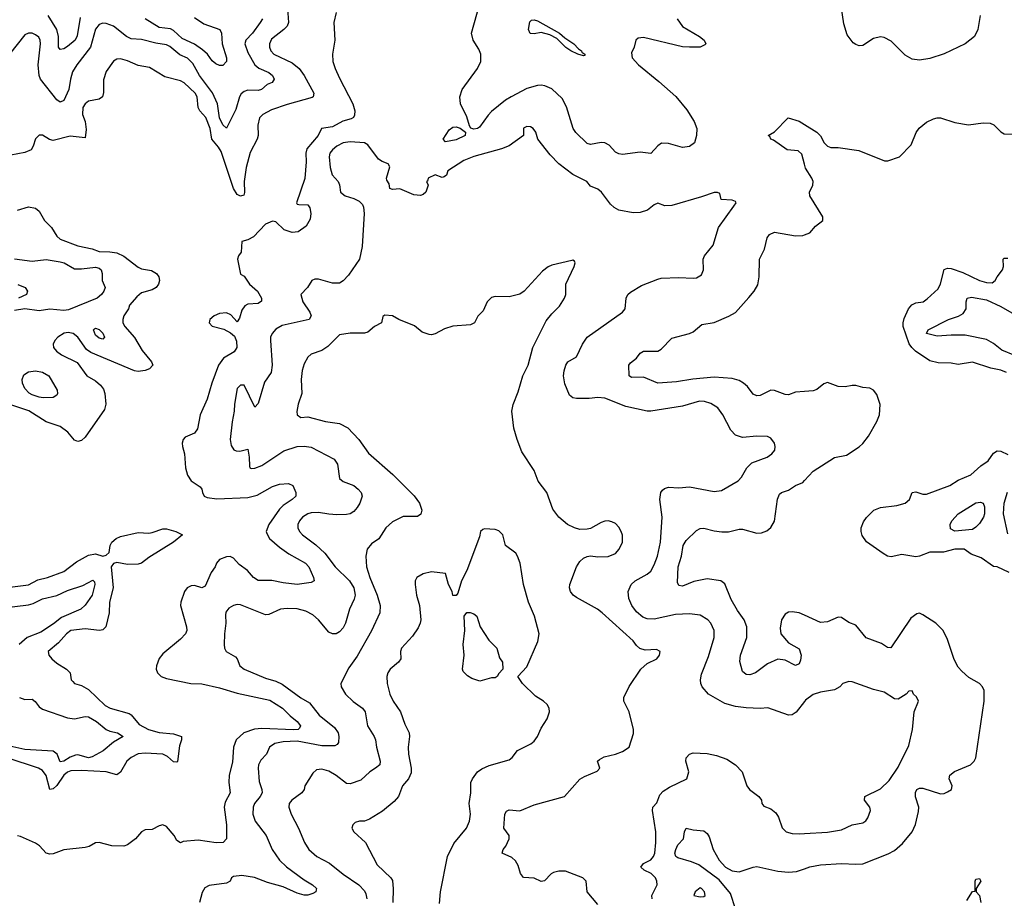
# Model space of a CAD drawing. Header units: inches. Extents: x 2001573 to 2220545, y 644482 to 846830.
# Tile 373 of 656: x 2065560 to 2071130, y 753494 to 758466. Entities that reach past the tile are written whole.
import ezdxf

# ---------------------------------------------------------------- set-up
doc = ezdxf.new("R2010")
doc.units = ezdxf.units.IN
doc.header["$MEASUREMENT"] = 0
doc.layers.add('C0765', color=7, linetype='Continuous')
doc.layers.add('C0775', color=7, linetype='Continuous')

msp = doc.modelspace()

# ---------------------------------------------------------------- linework, layer by layer
at = {"layer": 'C0765', "color": 5}
for points, elevation in [([(2067075.1, 758530), (2067081.3, 758450), (2067072.7, 758430), (2067055.1, 758410), (2066984.9, 758355.1), (2066973.4, 758330), (2066973.4, 758310), (2066980.6, 758290), (2066998, 758270), (2067101.5, 758221.5), (2067141.7, 758190), (2067170, 758150.2), (2067224.2, 758050), (2067220.2, 758030), (2067213.9, 758026.1), (2067073.2, 757986.8), (2066983.9, 757956.1), (2066935, 757930), (2066917.3, 757910), (2066907.5, 757870), (2066910.1, 757810), (2066904.2, 757790), (2066864.7, 757715.3), (2066841.7, 757630), (2066831, 757550), (2066832.8, 757487.2), (2066827.5, 757472.5), (2066810, 757467.4), (2066790, 757476), (2066770, 757511.3), (2066700.1, 757720.1), (2066685.4, 757745.4), (2066648, 757790), (2066637.1, 757850), (2066613.2, 757913.2), (2066580.2, 757950), (2066569, 757970), (2066564.9, 758030), (2066553, 758050), (2066490, 758108.2), (2066470, 758119.8), (2066381.9, 758141.9), (2066294.8, 758194.8), (2066230, 758206.2), (2066170, 758232.9), (2066130, 758244.7), (2066110, 758243.5), (2066090, 758231.5), (2066050, 758172), (2066033.7, 758126.3), (2066034.5, 758054.5), (2066028.2, 758030), (2066010, 758016.5), (2065950, 758004.4), (2065930, 757990.6), (2065916.6, 757970), (2065916.1, 757930), (2065930.1, 757890.1), (2065935.8, 757844.2), (2065930, 757797.2), (2065846, 757806), (2065750, 757782.9), (2065728.4, 757788.4), (2065690, 757812.4), (2065670, 757812.4), (2065648.8, 757791.2), (2065636.8, 757750), (2065625.8, 757730), (2065590, 757715), (2065510, 757699.8)], 380), ([(2069279.5, 758470), (2069310, 758427.2), (2069406, 758370), (2069432, 758350), (2069441.6, 758330), (2069436.5, 758323.5), (2069409, 758311), (2069350.2, 758309.8), (2069310, 758313.3), (2069090, 758366), (2069058.8, 758361.2), (2069046, 758350), (2069036, 758310), (2069022, 758278), (2069024.9, 758250), (2069060.3, 758210), (2069176.6, 758116.6), (2069271.5, 758031.5), (2069335.1, 757955.1), (2069376, 757890), (2069390.2, 757850), (2069389.1, 757810), (2069376.9, 757770), (2069350, 757747.6), (2069310, 757742.7), (2069230, 757764.7), (2069191.9, 757768.1), (2069170, 757751.8), (2069130, 757708), (2069070, 757716.9), (2068970, 757703.5), (2068950, 757706), (2068930, 757716.4), (2068895.5, 757755.5), (2068870, 757769.8), (2068849.4, 757770.6), (2068790, 757760.4), (2068770, 757764.7), (2068706.7, 757826.7), (2068690.6, 757850), (2068653.6, 757973.6), (2068630, 758020.5), (2068570, 758075), (2068532, 758092), (2068510, 758095.3), (2068490, 758094.4), (2068430, 758077.5), (2068340.2, 758030), (2068308.6, 758010), (2068230, 757946), (2068210, 757926.3), (2068161.3, 757858.7), (2068150, 757850.6), (2068130, 757845.7), (2068112.8, 757852.8), (2068104.9, 757864.9), (2068090, 757915.4), (2068054, 757990), (2068050.3, 758030), (2068063.1, 758070), (2068150.6, 758189.4), (2068169.9, 758230), (2068169.9, 758270), (2068158.4, 758298.4), (2068125.5, 758350), (2068115.4, 758390), (2068162.8, 758557.2)], 420), ([(2066933.6, 758470), (2066921.5, 758450), (2066877.2, 758390), (2066839.8, 758350), (2066834, 758330), (2066850, 758280.3), (2066890, 758210.2), (2066912.2, 758192.2), (2066970, 758167.8), (2066990.2, 758150), (2067000.7, 758130), (2066989.3, 758110.7), (2066961, 758099), (2066928.9, 758071.1), (2066910, 758064.5), (2066850, 758066.6), (2066830, 758058.9), (2066813.8, 758046.2), (2066803.2, 758030), (2066783, 757957), (2066730, 757852), (2066710, 757871.3), (2066690, 757909.7), (2066679.2, 757990), (2066651.3, 758051.3), (2066576.7, 758150), (2066538.8, 758218.8), (2066510, 758248.5), (2066466.9, 758266.9), (2066410, 758314.7), (2066390, 758324.4), (2066330, 758333.2), (2066250, 758354.7), (2066190, 758356.9), (2066164.6, 758370), (2066090, 758428.5), (2066050, 758444.9), (2066030, 758446.8), (2066010, 758438.9), (2065990, 758412.2), (2065961, 758310), (2065882.7, 758210), (2065859.4, 758170), (2065847.8, 758130), (2065838.6, 758070), (2065810, 758008.3), (2065790, 757999.1), (2065770, 758012.8), (2065678, 758130), (2065670.9, 758150.9), (2065664.5, 758210), (2065677.5, 758330), (2065675.5, 758350), (2065667.7, 758367.7), (2065650, 758381.1), (2065630, 758389.7), (2065610, 758389.6), (2065590, 758380.7), (2065502.7, 758270)], 360), ([(2067350, 758506), (2067336.9, 758450), (2067343.5, 758350), (2067330.1, 758270), (2067331.7, 758230), (2067344.6, 758190), (2067370, 758135.2), (2067444.3, 757990), (2067455.9, 757950), (2067454.7, 757925.3), (2067447.8, 757912.2), (2067435.3, 757904.7), (2067388, 757892), (2067330, 757859.3), (2067267.7, 757850), (2067248.4, 757810), (2067185.1, 757734.9), (2067179.6, 757710), (2067181.4, 757661.4), (2067172.8, 757567.2), (2067127, 757430), (2067130, 757422.8), (2067140.2, 757420.3), (2067190, 757419.1), (2067202.1, 757402.1), (2067207.8, 757370), (2067203.2, 757336.8), (2067181.6, 757298.4), (2067134.9, 757265.1), (2067102.6, 757262.6), (2067056.1, 757276.1), (2067010, 757322), (2066990, 757325.6), (2066950, 757309.7), (2066883.6, 757236.4), (2066850, 757219.8), (2066816.3, 757210), (2066812.7, 757150), (2066798.4, 757130), (2066792, 757110), (2066810, 757026.8), (2066830, 757014), (2066860.3, 756970), (2066906, 756930), (2066927.9, 756890), (2066927.3, 756872.7), (2066910, 756860.4), (2066850, 756855.8), (2066833.4, 756846.6), (2066817.7, 756822.3), (2066803.9, 756776.1), (2066790, 756756), (2066755.1, 756795), (2066730, 756806.9), (2066690, 756803.5), (2066660.5, 756790), (2066635.3, 756770), (2066632.4, 756750), (2066650, 756732.4), (2066715.3, 756715.3), (2066753.6, 756693.6), (2066775.2, 756675.2), (2066787.2, 756647.2), (2066789.3, 756610), (2066774, 756585.9), (2066713.4, 756550), (2066684.5, 756510), (2066646.3, 756410), (2066621.2, 756318.8), (2066581.6, 756230), (2066565.8, 756150), (2066550, 756125.8), (2066496.4, 756103.6), (2066484.9, 756090), (2066480.2, 756070), (2066480.7, 756050), (2066492.7, 756010), (2066497.6, 755930), (2066510, 755888.4), (2066530, 755857.3), (2066581.8, 755821.8), (2066590.3, 755810), (2066593.7, 755790), (2066604.4, 755770), (2066621.5, 755761.5), (2066674.6, 755754.6), (2066850, 755762.1), (2066903.8, 755776.2), (2066990, 755823.9), (2067030, 755837.3), (2067080.9, 755840.9), (2067105.5, 755830), (2067123, 755790), (2067123.1, 755770), (2067101.7, 755750), (2067050, 755717), (2067030, 755695.4), (2066969.6, 755610), (2066954.8, 755570), (2066957.5, 755557.5), (2066973.1, 755530), (2067030, 755480.5), (2067082.8, 755442.8), (2067177.7, 755390), (2067195.1, 755370), (2067221.7, 755310), (2067225.5, 755290), (2067210, 755281.1), (2067130, 755269.9), (2067050, 755279.5), (2066986.7, 755293.3), (2066910, 755292.4), (2066882.6, 755310), (2066849.8, 755349.8), (2066802.5, 755382.5), (2066770, 755418.5), (2066750, 755428.3), (2066730, 755426.9), (2066690, 755411.3), (2066673, 755390), (2066666, 755370), (2066643.1, 755336.9), (2066610, 755261.1), (2066590, 755251.2), (2066550, 755264.4), (2066530, 755262), (2066507.9, 755250), (2066492.7, 755230), (2066471.3, 755170), (2066469.3, 755150), (2066503.8, 755030), (2066505.2, 755010), (2066498.8, 754990), (2066470, 754959.8), (2066370, 754878.3), (2066350, 754851.3), (2066334, 754810), (2066333, 754790), (2066339.7, 754770), (2066360.3, 754750), (2066390, 754737.4), (2066528.8, 754708.8), (2066590, 754707.5), (2066690, 754684.8), (2066790, 754653.9), (2066975.1, 754615.1), (2067046.7, 754570), (2067090, 754526.4), (2067130, 754495.1), (2067148.6, 754470), (2067143.5, 754456.5), (2067135.8, 754450), (2067110, 754447.4), (2066930, 754455.4), (2066888.1, 754451.9), (2066827.8, 754430), (2066784.6, 754390), (2066769.3, 754350), (2066764.4, 754264.4), (2066745, 754190), (2066742.6, 754150), (2066750.2, 754090), (2066722.4, 754037.6), (2066716.3, 754010), (2066731.1, 753908.9), (2066730.5, 753830), (2066711, 753810), (2066671.3, 753808.7), (2066570, 753822), (2066484.9, 753815.1), (2066470, 753808), (2066450, 753821.2), (2066433.3, 753850), (2066390, 753899.5), (2066370, 753909.7), (2066350, 753904.7), (2066310, 753883.5), (2066270, 753881.6), (2066250, 753869.7), (2066216.2, 753830), (2066170, 753796.3), (2066150, 753788.2), (2066081.2, 753790), (2066010, 753810.6), (2065990, 753807.8), (2065952.8, 753787.2), (2065930, 753780.9), (2065810, 753768.2), (2065750, 753746.2), (2065730, 753744.5), (2065709.6, 753750), (2065673, 753790), (2065650, 753805.1), (2065564, 753844), (2065548.1, 753848.1)], 420), ([(2065902.5, 758477.5), (2065885.7, 758374.3), (2065873.4, 758350), (2065830, 758313.4), (2065810, 758302), (2065790, 758297.7), (2065779.2, 758310), (2065779.9, 758370), (2065769.4, 758410), (2065720.4, 758490)], 340), ([(2066550, 758479.3), (2066601.9, 758441.9), (2066691.8, 758410), (2066702.6, 758390), (2066705.6, 758330), (2066731.1, 758250), (2066730, 758229.4), (2066710, 758206.3), (2066690, 758206), (2066670, 758215.6), (2066650, 758232.6), (2066623.2, 758270), (2066595.3, 758295.3), (2066550, 758327.2), (2066479.5, 758359.5), (2066430, 758404.9), (2066413.6, 758413.6), (2066350, 758422.3), (2066270, 758471.6)], 340), ([(2070000, 757648.5), (2069984.4, 757704.4), (2069964.4, 757724.4), (2069901.7, 757730), (2069824.8, 757784.8), (2069809.6, 757790), (2069804.8, 757804.8), (2069795.3, 757810), (2069830, 757831.3), (2069908, 757910), (2069970, 757891.1), (2070000, 757872.6)], 420), ([(2070000, 754608), (2069952.4, 754547.6), (2069930, 754532.4), (2069910, 754531.2), (2069792.3, 754572.2), (2069750, 754568.5), (2069670, 754571.8), (2069610, 754579.3), (2069550, 754595.9), (2069457.3, 754650), (2069420.9, 754690), (2069413.1, 754710), (2069410.9, 754730), (2069418, 754762), (2069457.4, 754862.6), (2069489.8, 754970), (2069488.7, 755010), (2069470.9, 755050), (2069454, 755070), (2069410, 755096.5), (2069350, 755103.7), (2069270, 755099.2), (2069150, 755073.2), (2069110, 755075), (2069085.6, 755085.6), (2069050, 755115.3), (2069023.9, 755150), (2069006, 755190), (2069003.1, 755230), (2069019.7, 755270), (2069042.4, 755290), (2069110, 755327.8), (2069130, 755345.7), (2069150, 755380.5), (2069167.8, 755430), (2069185, 755510), (2069194.4, 755650), (2069182.4, 755750), (2069187.6, 755790), (2069196.9, 755803.1), (2069207.7, 755812.3), (2069230, 755820.3), (2069290, 755817.6), (2069350, 755822.8), (2069490, 755795.8), (2069530, 755801.3), (2069624.1, 755855.9), (2069642.9, 755877.1), (2069674.7, 755930), (2069702.2, 755957.8), (2069789.3, 755990), (2069816.2, 756010), (2069831.5, 756030), (2069835.1, 756050), (2069831.3, 756070), (2069810, 756098.4), (2069790, 756107.6), (2069730, 756108.4), (2069650, 756101.8), (2069610, 756115.3), (2069582.7, 756142.7), (2069538.8, 756230), (2069510, 756269.7), (2069470, 756294.8), (2069434.6, 756305.4), (2069406.9, 756306.9), (2069310, 756278.2), (2069130, 756250.6), (2069110, 756251.2), (2068990, 756277.9), (2068870, 756325), (2068830, 756328.3), (2068782.4, 756322.4), (2068710, 756322), (2068690, 756326), (2068670, 756342), (2068644.4, 756404.4), (2068636, 756450), (2068640.3, 756479.7), (2068650, 756510.7), (2068661.6, 756530), (2068710, 756558.7), (2068743.7, 756630), (2068771.4, 756670), (2068970.9, 756810), (2068984.8, 756830), (2068991.3, 756890), (2069000.5, 756910), (2069015.5, 756924.5), (2069078.8, 756961.2), (2069170, 756998), (2069190, 757002.6), (2069290, 757006.7), (2069370, 757003.8), (2069390, 757006), (2069417, 757023), (2069429.6, 757050), (2069426, 757110), (2069434.3, 757130), (2069484.2, 757190), (2069513.6, 757290), (2069601.2, 757410), (2069614, 757430), (2069610, 757438), (2069590, 757444), (2069529, 757449), (2069522, 757482), (2069508, 757488), (2069490, 757488.7), (2069417.3, 757462.7), (2069250, 757413.8), (2069210, 757413.3), (2069170, 757428.2), (2069150, 757418), (2069112.6, 757387.4), (2069070, 757374.8), (2069030, 757372.5), (2068949, 757389), (2068923.5, 757403.5), (2068902.4, 757422.4), (2068851.5, 757490), (2068830, 757507), (2068790, 757524), (2068769.5, 757549.5), (2068690, 757589.6), (2068609.6, 757650), (2068561.4, 757701.4), (2068492, 757790), (2068479.3, 757830), (2068465.2, 757850), (2068450, 757859.5), (2068430, 757862), (2068410, 757852.3), (2068411, 757810), (2068328.6, 757751.4), (2068285.2, 757734.8), (2068130, 757692.3), (2068072.6, 757670), (2067983, 757610), (2067974.2, 757585.8), (2067962.5, 757577.5), (2067950, 757572.7), (2067910, 757588.7), (2067871, 757570), (2067867.3, 757552.7), (2067862, 757550), (2067872, 757530), (2067858.8, 757490), (2067843, 757477), (2067828.2, 757471.8), (2067790, 757475.1), (2067710, 757508), (2067670, 757504.2), (2067654, 757510), (2067650, 757538), (2067637.2, 757557.2), (2067636.2, 757570), (2067653.7, 757633.7), (2067644, 757650), (2067610, 757663.6), (2067590, 757677.3), (2067530, 757758), (2067510, 757769.8), (2067430, 757775.4), (2067390, 757769.2), (2067354.7, 757750), (2067330.2, 757730), (2067315.5, 757710), (2067311.3, 757690), (2067317.2, 757630), (2067327.3, 757587.3), (2067361.3, 757550), (2067370, 757530.8), (2067374.9, 757490), (2067400.7, 757470), (2067450, 757454.4), (2067479.8, 757439.8), (2067499.3, 757419.3), (2067505.2, 757405.2), (2067509, 757369), (2067498.2, 757181.8), (2067482.8, 757110), (2067420.4, 757019.6), (2067391, 756989), (2067370, 756975.6), (2067330, 756975.4), (2067250, 756998), (2067230, 756997.2), (2067213.4, 756990), (2067188.9, 756951.1), (2067150.4, 756910), (2067162.6, 756870), (2067201.5, 756810), (2067208.9, 756790), (2067197, 756770), (2067044.6, 756735.4), (2067010, 756714.5), (2066987.6, 756690), (2066979.6, 756670), (2066979.1, 756650), (2066988.6, 756511.4), (2066982.3, 756470), (2066945.1, 756414.9), (2066910, 756294), (2066890, 756274), (2066830, 756398), (2066810, 756397.6), (2066790, 756378.4), (2066774.6, 756290), (2066773.4, 756250), (2066761.6, 756190), (2066750.3, 756090), (2066756.5, 756056.5), (2066772, 756032), (2066785.3, 756025.3), (2066804.9, 756024.9), (2066850, 756036), (2066858.9, 755990), (2066859.8, 755939.8), (2066862.8, 755930), (2066870, 755926.4), (2066890, 755927.2), (2066930, 755944), (2067054.1, 756025.9), (2067130, 756050.1), (2067170, 756052.9), (2067210, 756047.6), (2067339.5, 755979.5), (2067358.8, 755950), (2067370, 755868.8), (2067390, 755852.4), (2067450.4, 755830), (2067475.8, 755810), (2067492.4, 755790), (2067497.6, 755770), (2067484.2, 755730), (2067470, 755705.6), (2067450, 755682.6), (2067430.1, 755669.9), (2067410, 755665.3), (2067355.1, 755664.9), (2067310, 755667.1), (2067250, 755677.7), (2067210, 755675.8), (2067190, 755668.9), (2067160.9, 755650), (2067142.7, 755630), (2067134.3, 755610), (2067134, 755590), (2067142.7, 755570), (2067159.6, 755550), (2067234.9, 755494.9), (2067286.4, 755446.4), (2067344.3, 755370), (2067426.8, 755290), (2067450.1, 755250), (2067457.3, 755210), (2067452.5, 755187.5), (2067425.8, 755130), (2067404.1, 755050), (2067390, 755024.4), (2067370, 755001.5), (2067350, 754989.8), (2067330, 754989.8), (2067310, 754999.7), (2067249.8, 755070), (2067218.1, 755098.1), (2067178.8, 755118.8), (2067130, 755131.3), (2067074.1, 755134.1), (2067034.8, 755130), (2066970, 755099.2), (2066950, 755098.7), (2066810, 755155.6), (2066790, 755156.9), (2066769, 755151), (2066744.2, 755135.8), (2066726.8, 755113.2), (2066724, 755096), (2066726.7, 755050), (2066718.3, 754990), (2066716.9, 754930), (2066719, 754910), (2066729, 754890), (2066780.4, 754860.4), (2066790.3, 754850), (2066806, 754810), (2066830, 754791.5), (2066950, 754738.9), (2067010, 754722), (2067046, 754706), (2067150, 754628.1), (2067199.9, 754599.9), (2067253.8, 754530), (2067341.1, 754461.1), (2067361.5, 754430), (2067366.3, 754410), (2067363.7, 754376.3), (2067356.2, 754363.8), (2067342.7, 754357.3), (2067270, 754357), (2067130, 754383.5), (2067050, 754380.2), (2067004.4, 754370), (2066973.4, 754350), (2066956.5, 754310), (2066924, 754276), (2066911, 754250), (2066908.6, 754230), (2066914.2, 754154.2), (2066930.2, 754110), (2066932, 754090), (2066921.1, 754070), (2066887.8, 754030), (2066880.9, 754010), (2066879.7, 753970), (2066892.1, 753930), (2066954.2, 753850), (2066987.8, 753770), (2067030.9, 753710), (2067070, 753672.3), (2067170, 753598.4), (2067217, 753570), (2067238.7, 753550), (2067237.7, 753542.3), (2067234.9, 753530), (2067218.6, 753521.4), (2067190, 753511.6), (2067170, 753511.9), (2067130, 753523.7), (2067050, 753558.5), (2066962.9, 753582.9), (2066887.8, 753612.2), (2066816.6, 753623.4), (2066770, 753618), (2066758, 753610), (2066750.7, 753590), (2066730, 753578.7), (2066633, 753567), (2066607, 753553), (2066592.9, 753527.1), (2066577.8, 753470)], 440), ([(2065547.5, 757387.5), (2065610, 757406), (2065650, 757399.3), (2065670, 757381.6), (2065700.8, 757330), (2065739.6, 757290), (2065770, 757240.3), (2065790, 757223.5), (2065890, 757186.5), (2065970, 757168.6), (2066010, 757154.4), (2066070, 757153), (2066110, 757146.1), (2066148.6, 757128.6), (2066230, 757064.8), (2066250, 757056.6), (2066305.8, 757045.8), (2066334, 757030), (2066347.4, 757010), (2066350.3, 756990), (2066345.2, 756970), (2066331.4, 756950), (2066310, 756937.8), (2066250, 756921), (2066222.2, 756897.8), (2066182.3, 756850), (2066176.1, 756830), (2066150.2, 756790), (2066143.8, 756770), (2066144.6, 756750), (2066155.3, 756730), (2066210, 756668.3), (2066253.8, 756593.8), (2066305.2, 756530), (2066314, 756510), (2066294.6, 756490), (2066270, 756481), (2066230, 756474.4), (2066210, 756478.7), (2065962.3, 756582.3), (2065938.8, 756598.8), (2065890, 756668.7), (2065863, 756690), (2065835.3, 756695.3), (2065811.2, 756691.2), (2065775.6, 756670), (2065759.3, 756650), (2065750.2, 756630), (2065751.8, 756610), (2065768.8, 756590), (2065797.1, 756570), (2065885.2, 756525.3), (2065939.5, 756450), (2065990, 756421.5), (2066018.2, 756398.2), (2066034.5, 756374.5), (2066041.6, 756350), (2066048.4, 756290), (2066039.3, 756260.7), (2065930, 756104.4), (2065910, 756084.7), (2065890, 756079.2), (2065870, 756087.2), (2065832.5, 756132.5), (2065790, 756163.6), (2065710, 756189.9), (2065612.5, 756252.5), (2065510, 756286.8)], 380), ([(2070000, 756361.6), (2069950, 756358.4), (2069910, 756342.9), (2069890, 756344.2), (2069830, 756367.7), (2069810, 756368.8), (2069750, 756339.2), (2069730, 756336.9), (2069710, 756346.3), (2069677.7, 756390), (2069654.3, 756410), (2069630, 756423.8), (2069590, 756435.4), (2069490, 756442.9), (2069368.7, 756431.3), (2069276.5, 756416.5), (2069170, 756409.8), (2069090, 756443), (2069020.9, 756440.9), (2069009, 756450), (2069007, 756510), (2069016.6, 756523.4), (2069049, 756550), (2069070, 756578), (2069089.3, 756590.7), (2069170, 756590.8), (2069190, 756600.7), (2069250, 756663), (2069350, 756690.5), (2069370, 756700.5), (2069419.4, 756740.6), (2069490, 756753), (2069572.5, 756787.5), (2069610, 756809.2), (2069685.9, 756894.1), (2069714.8, 756930), (2069735.3, 756964.7), (2069743.9, 757010), (2069745.4, 757110), (2069773.2, 757166.8), (2069789, 757231), (2069802.4, 757250), (2069830, 757264.2), (2069950, 757242.6), (2069990, 757244.2), (2070000, 757248.2)], 420), ([(2065530, 757112.2), (2065630, 757100.2), (2065710, 757108.9), (2065790, 757095.8), (2065812.7, 757090), (2065870, 757056.1), (2065910, 757055.2), (2065990, 757066.2), (2066010, 757059.7), (2066022, 757050), (2066026.5, 757030), (2066026, 756990), (2066043.1, 756950), (2066036.9, 756930), (2066023.2, 756910), (2065997.7, 756890), (2065836.1, 756823.9), (2065810, 756820.9), (2065730, 756827.2), (2065670, 756817.8), (2065590, 756829.6), (2065530, 756820.2)], 360), ([(2068830, 753459.5), (2068769.8, 753529.8), (2068765.2, 753590), (2068746.6, 753610), (2068647.1, 753647.1), (2068610, 753647.3), (2068580.2, 753639.8), (2068567, 753633), (2068530, 753593.6), (2068510, 753588.3), (2068470, 753607.7), (2068410, 753612.1), (2068393.7, 753633.7), (2068380.3, 753680.3), (2068365.9, 753705.9), (2068344.1, 753724.1), (2068289.7, 753750), (2068295.1, 753770), (2068311.2, 753788.8), (2068329.8, 753830), (2068329.7, 753850), (2068298.4, 753890), (2068304.7, 753970), (2068313.3, 753986.7), (2068330, 753995.3), (2068390, 753988.8), (2068470, 754023.7), (2068642.6, 754070), (2068730, 754168.3), (2068756, 754184), (2068827, 754213), (2068842, 754230), (2068829.4, 754270), (2068840.8, 754279.2), (2068865.9, 754294.1), (2068930, 754309.3), (2068970, 754324.2), (2069008, 754350), (2069032.9, 754427.1), (2069033.5, 754450), (2069008.4, 754548.4), (2068978.9, 754610), (2068978, 754630), (2069007.6, 754692.4), (2069074, 754790), (2069110, 754822.8), (2069164, 754850), (2069179, 754870), (2069184, 754890), (2069162.7, 754902.7), (2069098.9, 754898.9), (2069068.1, 754908.1), (2069050, 754923.7), (2069030, 754951.3), (2068855.8, 755110), (2068829.8, 755129.8), (2068710, 755196.9), (2068691.6, 755210), (2068676.3, 755230), (2068669.8, 755250), (2068672.4, 755270), (2068711.1, 755370), (2068730, 755400.4), (2068750, 755418.7), (2068770, 755428.8), (2068790, 755431.8), (2068830, 755426), (2068890, 755428), (2068930, 755445.3), (2068952.3, 755470), (2068969.7, 755510), (2068969.7, 755549.7), (2068963.5, 755570), (2068950, 755594.5), (2068930, 755614.5), (2068910, 755625.1), (2068890, 755629.6), (2068870, 755627.3), (2068850, 755620.9), (2068790, 755587), (2068770, 755582), (2068730, 755581.6), (2068699, 755590), (2068659.3, 755610), (2068609.5, 755650), (2068576.2, 755696.2), (2068543.1, 755790), (2068494.3, 755854.3), (2068470, 755915.1), (2068401.4, 756021.4), (2068374, 756090), (2068354.8, 756154.8), (2068345.1, 756250), (2068352.1, 756287.9), (2068380.6, 756359.4), (2068407.1, 756450), (2068436, 756510), (2068462.3, 756610), (2068538.3, 756761.7), (2068570, 756801.3), (2068614.9, 756845.1), (2068642, 756890), (2068649.3, 756910), (2068649.6, 756970), (2068696.2, 757070), (2068702.7, 757090), (2068698.9, 757098.9), (2068690, 757105.2), (2068684, 757104), (2068570, 757076.9), (2068550, 757067.8), (2068517.6, 757042.4), (2068413.6, 756930), (2068390, 756913.5), (2068330, 756898.4), (2068250, 756899.5), (2068230, 756894.5), (2068204.9, 756870), (2068181.6, 756818.4), (2068152.7, 756787.3), (2068133.4, 756750), (2068110, 756738.3), (2068010, 756731.8), (2067964, 756716), (2067910, 756687.6), (2067890, 756682.4), (2067876.1, 756683.9), (2067836.9, 756696.9), (2067793.3, 756733.3), (2067705.2, 756770), (2067670, 756789.6), (2067626.8, 756793.2), (2067614.4, 756785.6), (2067606.8, 756750), (2067566.8, 756730), (2067530, 756698), (2067510, 756691.8), (2067430, 756691.8), (2067370, 756682), (2067304.3, 756615.7), (2067270, 756594.3), (2067210, 756573), (2067190, 756556.2), (2067170, 756519.3), (2067159, 756481), (2067152.7, 756430), (2067155.6, 756350), (2067136.1, 756290), (2067128.3, 756248.3), (2067130.7, 756230), (2067150, 756215.5), (2067190, 756217.8), (2067290, 756191.8), (2067370, 756180.7), (2067416.4, 756156.4), (2067479, 756090), (2067533.5, 756013.5), (2067671.5, 755891.5), (2067791.9, 755771.9), (2067822.7, 755730), (2067836.1, 755690), (2067830, 755667.8), (2067810, 755654.7), (2067730, 755653.8), (2067670, 755624.4), (2067632, 755590), (2067591.1, 755528.9), (2067550, 755499.6), (2067525.7, 755470), (2067518.3, 755430), (2067521.8, 755370), (2067541, 755310), (2067583, 755210), (2067600.2, 755150), (2067598.4, 755110), (2067550, 755007.8), (2067470, 754864.5), (2067422.2, 754797.8), (2067377.6, 754710), (2067379.5, 754690), (2067403.1, 754650), (2067446.7, 754606.7), (2067498.8, 754570), (2067513.9, 754550), (2067527.7, 754470), (2067566.4, 754410), (2067573, 754390), (2067578.2, 754350), (2067600.1, 754270), (2067596.8, 754250), (2067574, 754230), (2067540.7, 754210), (2067490, 754161.6), (2067430, 754140.8), (2067410, 754143.1), (2067350, 754189.8), (2067310, 754214.2), (2067270, 754224.4), (2067239, 754221), (2067217.8, 754202.2), (2067173.4, 754130), (2067170.5, 754110), (2067155.5, 754090), (2067099, 754050), (2067084.2, 754030), (2067083.2, 754010), (2067095.2, 753970), (2067137.2, 753890), (2067171.4, 753810), (2067196.9, 753770), (2067241.1, 753730), (2067313.6, 753693.6), (2067390.2, 753630), (2067479.7, 753570), (2067510, 753536.1), (2067518.8, 753518.8), (2067525, 753490)], 460), ([(2065550, 756966.7), (2065590.4, 756950), (2065604.4, 756930), (2065599.3, 756910), (2065553.7, 756890)], 340), ([(2070000, 755095.7), (2069970, 755109), (2069930, 755114.5), (2069910, 755112.6), (2069890, 755101.3), (2069869.4, 755070), (2069862.6, 755022.6), (2069866, 754990), (2069910, 754939.3), (2069970, 754904.9), (2069981.5, 754870), (2069978.4, 754841.6), (2069970, 754820.9), (2069950, 754811.6), (2069890, 754841), (2069850, 754846.4), (2069790, 754820.8), (2069722.4, 754770), (2069690, 754758.5), (2069670, 754759.7), (2069650, 754777.2), (2069634.6, 754834.6), (2069638.4, 754870), (2069674.6, 754970), (2069673.6, 755030), (2069658.6, 755070), (2069621.8, 755121.8), (2069585.7, 755185.7), (2069550, 755274), (2069526.6, 755290), (2069450, 755302.3), (2069373.8, 755286.2), (2069310, 755260.3), (2069290, 755263.5), (2069281.4, 755281.4), (2069284.9, 755370), (2069303.8, 755430), (2069313.1, 755490), (2069330, 755519.5), (2069390, 755575.3), (2069410, 755585.7), (2069430, 755589), (2069490, 755572.6), (2069533.1, 755566.9), (2069570, 755567.6), (2069630, 755582.2), (2069650, 755582.2), (2069730, 755561.1), (2069757, 755563), (2069786.6, 755573.4), (2069810, 755591.7), (2069830, 755628.2), (2069847.1, 755752.9), (2069859.3, 755780.7), (2069870, 755790.2), (2069910, 755803.2), (2069950, 755830.3), (2069990, 755847.2), (2070000, 755858)], 420), ([(2065490, 755253.4), (2065610, 755268), (2065663.3, 755296.7), (2065717.6, 755310), (2065810, 755342.7), (2065881.9, 755398.1), (2065950, 755436.4), (2065990, 755443.1), (2066030, 755430.2), (2066050, 755435.9), (2066065.6, 755450), (2066071.4, 755490), (2066081.4, 755510), (2066105.4, 755530), (2066130, 755540.5), (2066230, 755563.1), (2066290, 755561), (2066310, 755564.6), (2066370, 755584.6), (2066390, 755584.8), (2066443.8, 755570), (2066482, 755550), (2066430.2, 755510), (2066290, 755423.2), (2066250, 755389.8), (2066230, 755384.9), (2066170, 755382.9), (2066110, 755394.6), (2066090, 755388.2), (2066076.9, 755370), (2066089, 755250), (2066068.4, 755170), (2066067.1, 755110), (2066048.3, 755030), (2066030, 755012.5), (2066011.3, 755010), (2065930, 755018), (2065850, 755009), (2065825.4, 754990), (2065780.1, 754939.9), (2065722, 754890), (2065725.2, 754870), (2065742, 754850), (2065770, 754825.2), (2065824.4, 754790), (2065844.9, 754770), (2065850.6, 754730.6), (2065859.9, 754719.9), (2065871, 754710), (2065910, 754697.8), (2065950, 754676.2), (2066044.2, 754584.2), (2066072.2, 754570), (2066179.2, 754539.2), (2066191.4, 754531.4), (2066236.7, 754476.7), (2066288.4, 754448.4), (2066350, 754433.1), (2066430, 754425.5), (2066476.4, 754410), (2066474.9, 754390), (2066464, 754356), (2066452.1, 754267.9), (2066450, 754264.5), (2066430, 754267), (2066396.4, 754296.4), (2066369.9, 754309.9), (2066270, 754314.8), (2066230, 754311), (2066190, 754291.5), (2066165.8, 754270), (2066130, 754208.3), (2066110, 754192.2), (2066050, 754209.8), (2065910, 754216.7), (2065850, 754215), (2065830, 754207.5), (2065810, 754189.9), (2065770, 754133.1), (2065750, 754112.7), (2065730, 754108.9), (2065709.2, 754189.2), (2065690, 754216.8), (2065666.6, 754230), (2065490, 754289)], 380), ([(2067935.7, 753464.3), (2067940.2, 753530), (2067980.4, 753730), (2068016.6, 753803.4), (2068087.3, 753890), (2068104.8, 753930), (2068109.7, 753970), (2068102.6, 754030), (2068112, 754090), (2068112.8, 754150), (2068121.3, 754170), (2068150.8, 754209.2), (2068173.9, 754226.1), (2068215.3, 754244.7), (2068330, 754278.4), (2068346.6, 754290), (2068377.2, 754330), (2068451.5, 754368.5), (2068470, 754383.1), (2068489.6, 754410), (2068510, 754457.3), (2068545.1, 754510), (2068557.6, 754550), (2068555.6, 754570), (2068543.7, 754590), (2068522.7, 754610), (2068478.6, 754638.6), (2068404, 754710), (2068378, 754750), (2068430, 754804.7), (2068492.3, 754947.7), (2068499.5, 754990), (2068471.8, 755090), (2068438, 755170), (2068409.7, 755269.7), (2068392, 755390), (2068377, 755430), (2068366.2, 755446.2), (2068309, 755490), (2068292.7, 755550), (2068282.5, 755562.5), (2068270, 755573.2), (2068250, 755581.2), (2068190, 755584), (2068179.8, 755580.2), (2068167.3, 755570), (2068160.7, 755539.3), (2068090.2, 755349.8), (2068059.5, 755290), (2068038.8, 755221.2), (2068030, 755208), (2068010, 755208), (2068006, 755230), (2067985.6, 755270), (2067970, 755332.3), (2067890, 755340.9), (2067842, 755330), (2067807.3, 755310), (2067798, 755290), (2067797.6, 755270), (2067804.6, 755210), (2067822.7, 755150), (2067829.1, 755070), (2067825.5, 755050), (2067815.3, 755024.7), (2067782.7, 754977.3), (2067719.5, 754910), (2067715.3, 754890), (2067717, 754850), (2067703.7, 754830), (2067656, 754790), (2067643.6, 754770), (2067638, 754750), (2067639, 754710), (2067654.3, 754650), (2067674, 754610), (2067714, 754550), (2067739.3, 754479.3), (2067763.9, 754430), (2067765.4, 754410), (2067757.5, 754350), (2067759.2, 754310), (2067775.5, 754230), (2067775.5, 754204.5), (2067759.5, 754170), (2067726.7, 754130), (2067703.6, 754070), (2067678.4, 754041.7), (2067613.3, 753986.7), (2067538.4, 753941.6), (2067510, 753931.1), (2067482, 753930), (2067457.5, 753922.5), (2067444, 753910), (2067439.1, 753890), (2067450.6, 753870), (2067517, 753810), (2067583.1, 753683.1), (2067660.4, 753610), (2067670, 753594), (2067673.3, 753546.7), (2067670.3, 753470.3)], 480), ([(2065391.8, 755128.2), (2065610, 755154.2), (2065637.1, 755162.9), (2065690, 755189.4), (2065770, 755207.9), (2065830, 755236.1), (2065916.7, 755263.3), (2065974.1, 755294.1), (2065984.1, 755284.1), (2065984.9, 755270), (2065970.1, 755210), (2065930, 755152.8), (2065906.3, 755130), (2065796.9, 755083.1), (2065752.4, 755047.6), (2065679.3, 755000.7), (2065603.2, 754970), (2065558, 754930)], 360), ([(2065559.3, 754630), (2065590, 754618.2), (2065630, 754620.5), (2065647.9, 754607.9), (2065670, 754577.8), (2065690, 754564.6), (2065830, 754514.8), (2065870, 754510.2), (2065930, 754523), (2065950, 754521.1), (2065995, 754495), (2066050, 754448.8), (2066070, 754439.3), (2066113, 754430), (2066144.9, 754410), (2066090, 754377.7), (2066032.2, 754327.8), (2065970, 754294.3), (2065950, 754289), (2065890, 754305.6), (2065875.7, 754304.3), (2065846.6, 754293.4), (2065810, 754270.5), (2065790, 754266.7), (2065771.9, 754310), (2065750, 754327.3), (2065590, 754335.6), (2065470, 754361.7)], 360), ([(2069138.4, 753490), (2069136.2, 753510), (2069166.3, 753570), (2069165.4, 753590), (2069157.7, 753610), (2069133.4, 753633.4), (2069092.9, 753652.9), (2069073.6, 753670), (2069089.6, 753690), (2069130, 753711), (2069145.7, 753730), (2069153.5, 753750), (2069159.7, 753810), (2069158.2, 753870), (2069139.3, 753990), (2069143, 754010), (2069165.3, 754034.7), (2069180.8, 754079.2), (2069200, 754100), (2069237.2, 754122.9), (2069334.5, 754170), (2069345.1, 754210), (2069329.6, 754270), (2069331.5, 754288.5), (2069349.4, 754310), (2069370, 754316.4), (2069450, 754313.8), (2069502, 754302), (2069561.5, 754281.5), (2069610.6, 754250), (2069647.3, 754210), (2069673.4, 754130), (2069688.2, 754110), (2069742, 754070), (2069756.3, 754050), (2069758.8, 754030), (2069770, 754016), (2069810, 754000.5), (2069837.2, 753977.2), (2069852.8, 753952.8), (2069873.4, 753893.4), (2069896, 753870), (2069930, 753861.3), (2069970, 753858.9), (2070000, 753860.5)], 440), ([(2069610, 753434.2), (2069580.6, 753520.6), (2069517.7, 753597.7), (2069402.6, 753682.6), (2069361, 753701), (2069282.6, 753722.6), (2069272.9, 753730), (2069267.3, 753750), (2069271.3, 753770), (2069284.3, 753795.7), (2069314.7, 753830), (2069320.9, 753870), (2069330, 753891), (2069370, 753880.7), (2069430, 753875.8), (2069450, 753860.4), (2069461.1, 753841.1), (2069484.2, 753770), (2069517.8, 753710), (2069553, 753670), (2069591.1, 753648.9), (2069630, 753643.9), (2069709.4, 753670.6), (2069730, 753673.4), (2069850, 753646.6), (2069910, 753640.9), (2069954.4, 753645.6), (2070000, 753661.2)], 420)]:
    msp.add_lwpolyline(points, dxfattribs=dict(at, elevation=elevation))
for points, elevation in [([(2068750, 758260.7), (2068718, 758270), (2068678.3, 758290), (2068650, 758309.1), (2068598.8, 758358.8), (2068560.3, 758380.3), (2068510, 758392.7), (2068470, 758386.6), (2068448.6, 758388.6), (2068439.2, 758410), (2068445.9, 758454.1), (2068456.6, 758463.4), (2068470, 758466), (2068490, 758458.9), (2068615, 758390), (2068644.2, 758364.2), (2068694.6, 758330), (2068721.1, 758301.1), (2068738.5, 758290), (2068741.3, 758281.3), (2068757, 758270), (2068756.7, 758263.3)], 380), ([(2067970, 757775.1), (2067955.1, 757790), (2067990, 757842), (2068010, 757856.9), (2068030, 757859.6), (2068051.5, 757851.5), (2068082.8, 757830), (2068080.7, 757810), (2068030, 757786.3)], 420), ([(2066030, 756658.3), (2066010, 756663.7), (2065990, 756679.8), (2065977.7, 756710), (2065983.4, 756716.6), (2065990, 756719.7), (2066010, 756712.6), (2066030, 756691.2), (2066039.1, 756670)], 360), ([(2065693, 756327), (2065670, 756330.6), (2065630, 756342.8), (2065612.9, 756352.9), (2065590, 756378), (2065576.4, 756410), (2065574.8, 756430), (2065584.3, 756455.7), (2065610, 756473.3), (2065650, 756478.3), (2065690, 756471.7), (2065726, 756450), (2065772.4, 756370), (2065774, 756350), (2065770, 756340.9), (2065750, 756328.9)], 360), ([(2068163.2, 754723.2), (2068118.6, 754738.6), (2068093.6, 754753.6), (2068070, 754778), (2068065.2, 754790), (2068075.1, 754870), (2068069.6, 754930.4), (2068079, 755010), (2068075.3, 755090), (2068089.2, 755110.8), (2068109.2, 755110.8), (2068130, 755104), (2068146.8, 755090), (2068166, 755030), (2068214.2, 754954.2), (2068258.8, 754910), (2068275.3, 754855.3), (2068291.3, 754830), (2068294, 754790), (2068270, 754766), (2068262, 754750), (2068250, 754742), (2068230, 754742), (2068190, 754729.4)], 480), ([(2069410, 753553.2), (2069382, 753530), (2069374, 753510), (2069410, 753502), (2069430, 753504.7), (2069438, 753510), (2069435.3, 753530), (2069418, 753550)], 440)]:
    msp.add_lwpolyline(points, close=True, dxfattribs=dict(at, elevation=elevation))
at = {"layer": 'C0775', "color": 5}
for points, elevation in [([(2070994.3, 758490), (2070981.3, 758410), (2070961.7, 758370), (2070908.4, 758330), (2070790, 758272.9), (2070710, 758246.6), (2070650, 758237.2), (2070610, 758243.5), (2070570, 758265.6), (2070490, 758344), (2070450, 758366), (2070430, 758368.5), (2070390, 758359.1), (2070330, 758320.5), (2070310, 758317.4), (2070290, 758324.7), (2070275.8, 758335.8), (2070241.1, 758381.1), (2070221.8, 758441.8), (2070197.8, 758610)], 420), ([(2070000, 757872.6), (2070069.1, 757830), (2070090, 757809.3), (2070112, 757770), (2070130.1, 757750.1), (2070150, 757743), (2070190, 757743.1), (2070306.6, 757726.6), (2070452.1, 757667.9), (2070472.2, 757667.8), (2070538, 757690), (2070602.7, 757757.3), (2070631.6, 757828.4), (2070648.3, 757851.7), (2070690, 757886.9), (2070730, 757905.6), (2070750, 757911), (2070770, 757910.2), (2070850, 757883.9), (2070928.7, 757871.3), (2071010, 757883.1), (2071050, 757880.3), (2071070.3, 757870.3), (2071110, 757830.6), (2071130, 757820.4), (2071198, 757818)], 420), ([(2070000, 757248.2), (2070030, 757260.4), (2070062.2, 757297.8), (2070104.5, 757330), (2070103, 757350), (2070031.2, 757470), (2070027.8, 757490), (2070048, 757530), (2070049.8, 757550), (2070042.5, 757570), (2070006.2, 757626.3), (2070000, 757648.5)], 420), ([(2071142, 756470), (2071110, 756483.1), (2071054.5, 756494.5), (2070950, 756528.7), (2070870, 756513.8), (2070830, 756521.5), (2070755.6, 756524.4), (2070710, 756535.9), (2070628.1, 756590), (2070607.1, 756610), (2070592.6, 756632.6), (2070559.1, 756730), (2070558.4, 756750), (2070564.5, 756775.5), (2070589.4, 756830.6), (2070607.2, 756852.8), (2070630, 756863.3), (2070671.2, 756870), (2070694.5, 756885.5), (2070756.7, 756943.3), (2070770, 756970.4), (2070790, 757052.8), (2070810, 757060.7), (2070830, 757058.1), (2070895, 757035), (2070990.5, 756990), (2071030, 756978), (2071062.7, 756977.3), (2071079, 756990), (2071090, 757011.3), (2071121.2, 757050), (2071126, 757070), (2071123.7, 757110), (2071130, 757116.3), (2071150, 757116.5)], 380), ([(2071190, 756565.7), (2071116.6, 756596.6), (2071070, 756633.7), (2071030, 756656.8), (2070910, 756680.7), (2070830, 756681.6), (2070750, 756674.5), (2070689.5, 756690), (2070699.3, 756710), (2070814.7, 756770), (2070871, 756789), (2070897.2, 756802.9), (2070915.4, 756830), (2070915.4, 756870), (2070920.9, 756890), (2070944.5, 756895.5), (2071030, 756880.1), (2071110, 756842.9), (2071310, 756728.5)], 360), ([(2070000, 755858), (2070049.1, 755910.9), (2070170, 755989.3), (2070237.8, 756002.2), (2070310, 756049.1), (2070330, 756067.6), (2070361.7, 756110), (2070408.7, 756191.3), (2070424, 756230), (2070428.2, 756288.2), (2070410, 756345.2), (2070390, 756369.4), (2070370, 756380.7), (2070330, 756384), (2070290, 756395.5), (2070270, 756396.5), (2070230, 756388.7), (2070190.2, 756389.8), (2070130, 756412.1), (2070110, 756405.3), (2070070, 756372.5), (2070050, 756364.8), (2070000, 756361.6)], 420), ([(2071158.2, 755338.2), (2071090, 755369.7), (2071070, 755371.2), (2070999.7, 755419.7), (2070942.2, 755442.2), (2070902.7, 755470), (2070850, 755470.4), (2070787.3, 755452.7), (2070710, 755452.5), (2070650.1, 755429.9), (2070630, 755426.8), (2070550, 755438.9), (2070490, 755426.5), (2070470, 755430.9), (2070445.4, 755445.4), (2070351.4, 755511.4), (2070326.4, 755546.4), (2070320.6, 755570), (2070321.3, 755590), (2070334.7, 755625.3), (2070350, 755649.1), (2070392.8, 755690), (2070430, 755706.2), (2070522.7, 755717.3), (2070570.4, 755729.6), (2070593.3, 755750), (2070610, 755790.2), (2070630, 755793.4), (2070670, 755780.5), (2070690, 755781.1), (2070823, 755830), (2070870, 755860.6), (2070940.4, 755890), (2070998.3, 755941.7), (2071038.3, 755970), (2071070, 756012.2), (2071090, 756025.3), (2071110, 756023.6), (2071150, 756004.7)], 380), ([(2071150, 755556.2), (2071126.6, 755670), (2071129.2, 755730), (2071148.2, 755791.8)], 360), ([(2070000, 753661.2), (2070030, 753671.5), (2070090, 753683), (2070210, 753690.9), (2070290, 753686.4), (2070330.5, 753689.5), (2070474.3, 753745.7), (2070510, 753764.6), (2070555.1, 753804.9), (2070609.7, 753870), (2070628.9, 753911.1), (2070644.2, 753984.2), (2070646.3, 754010), (2070628.8, 754068.8), (2070628.1, 754091.9), (2070636.2, 754110), (2070650, 754117.3), (2070670, 754117.1), (2070770, 754085.8), (2070790, 754087), (2070810, 754095.5), (2070832.4, 754110), (2070835.4, 754130), (2070818, 754170), (2070823.1, 754190), (2070848.6, 754211.4), (2070939.5, 754250), (2070960.7, 754270), (2070969.1, 754289.1), (2071015.8, 754610), (2071016.2, 754670), (2071007, 754690), (2070989.7, 754709.7), (2070930, 754744), (2070890, 754778.5), (2070870, 754802.6), (2070846, 754846), (2070810, 754959.1), (2070785.3, 755010), (2070742.8, 755050), (2070670, 755098.2), (2070650, 755107.2), (2070635.9, 755104.1), (2070601.4, 755078.6), (2070488.5, 754911.5), (2070470, 754912.4), (2070435.1, 754935.1), (2070348.4, 754968.4), (2070290, 755039.7), (2070250, 755054.5), (2070210, 755083.7), (2070190, 755084.5), (2070130, 755058.7), (2070090, 755055.6), (2070000, 755095.7)], 420), ([(2070000, 753860.5), (2070130, 753867.8), (2070210, 753881.1), (2070270, 753910.4), (2070330, 753920.3), (2070347.3, 753932.7), (2070358.9, 753950), (2070372.8, 753990), (2070369.7, 754010), (2070340.5, 754050), (2070340.7, 754070), (2070430, 754113.9), (2070478.6, 754161.4), (2070530, 754235.8), (2070590, 754359.3), (2070611.6, 754448.4), (2070621.1, 754550), (2070645.1, 754610), (2070633.4, 754633.4), (2070616, 754650), (2070610, 754668), (2070590, 754665.2), (2070574.8, 754650), (2070530, 754621.6), (2070510, 754623), (2070450, 754660.9), (2070390, 754675.6), (2070270, 754718.4), (2070250, 754720.3), (2070217.1, 754710), (2070200.4, 754690), (2070170, 754673.8), (2070090, 754659.9), (2070050, 754647.5), (2070005.3, 754614.7), (2070000, 754608)], 440), ([(2070918, 753482), (2070950, 753532), (2070966, 753534), (2070964.7, 753590), (2070970, 753602.8), (2070990, 753606), (2070997.1, 753590), (2070970.8, 753550), (2070971, 753530), (2070991, 753510), (2070998, 753470)], 380)]:
    msp.add_lwpolyline(points, dxfattribs=dict(at, elevation=elevation))
at = {"layer": 'C0775', "color": 5, "elevation": 360}
msp.add_lwpolyline([(2070850, 755571.8), (2070825.4, 755585.4), (2070824.5, 755610), (2070834, 755630), (2070869.7, 755670), (2070970, 755732), (2070995.9, 755735.9), (2071010.2, 755730.1), (2071019.1, 755710), (2071018.2, 755670), (2071012, 755650), (2070990, 755615.4), (2070970, 755593.5), (2070950, 755581.4)], close=True, dxfattribs=at)

doc.saveas('drawing.dxf')
